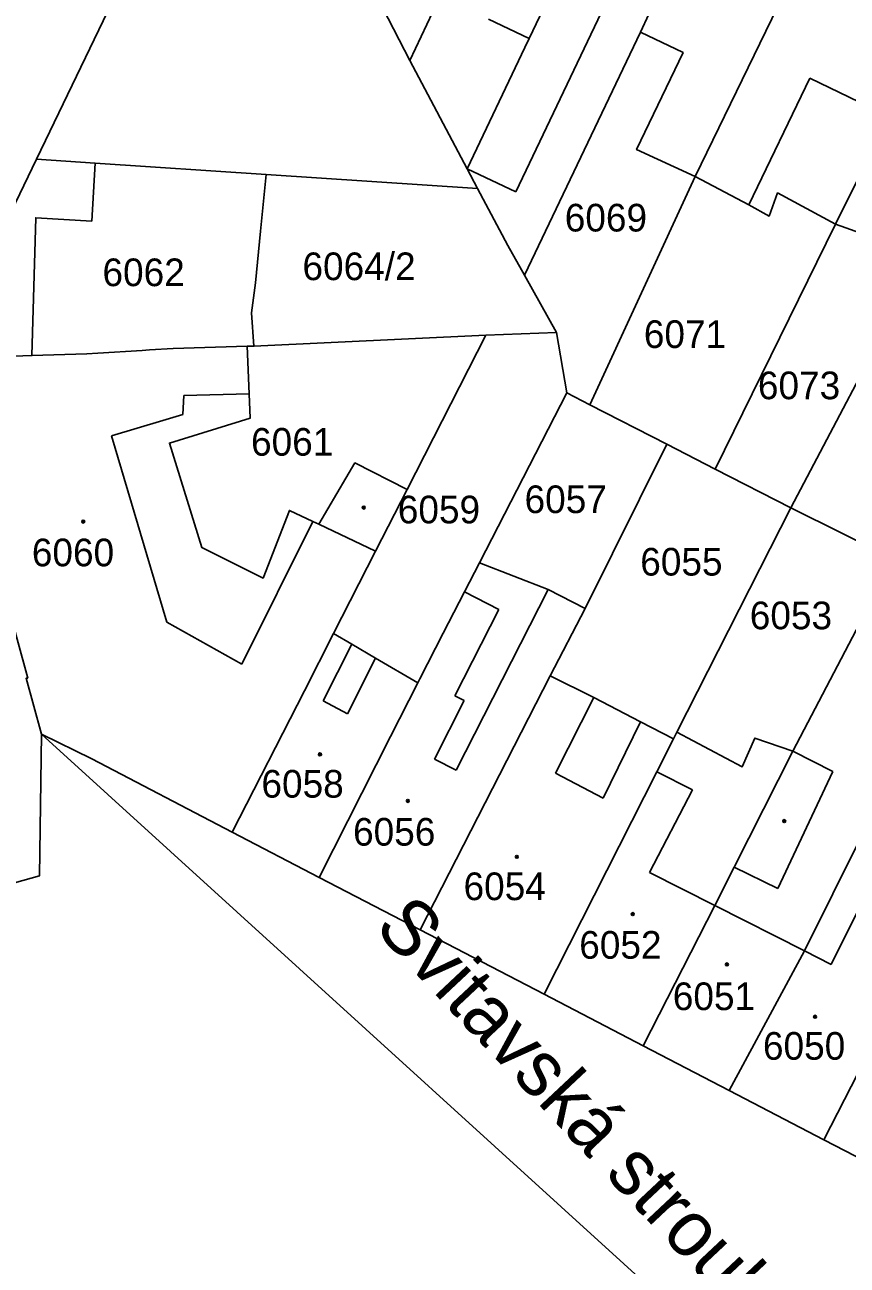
# Model space of a CAD drawing. Extents: x -596233 to -595156, y -1161235 to -1159375.
# Drawn here: x -595910.4 to -595859.9, y -1159810 to -1159733.8 of the extents above; entities that cross this region are included whole.
import ezdxf

# ---------------------------------------------------------------- set-up
doc = ezdxf.new("R2010")
doc.units = 0
for name, color, linetype in [('KN_CAR_KR', 7, 'Continuous'), ('KN_KULTURY', 7, 'Continuous'), ('KN_PARC_CIS_POZ', 7, 'Continuous'), ('KN_PARC_CIS_STAV', 7, 'Continuous'), ('KN_PARC_PLOCHA', 7, 'Continuous'), ('KN_ULICE', 7, 'Continuous'), ('parcely_l', 7, 'Continuous')]:
    doc.layers.add(name, color=color, linetype=linetype)

msp = doc.modelspace()

# ---------------------------------------------------------------- linework, layer by layer
at = {"layer": 'KN_CAR_KR'}
for points in [[(-595881.93, -1159733.43), (-595879.43, -1159734.62)], [(-595875, -1159733.04), (-595880.24, -1159744.06)], [(-595865.92, -1159744.86), (-595862.18, -1159737.07)], [(-595857.34, -1159739.4), (-595862.18, -1159737.07)], [(-595880.24, -1159744.06), (-595883.23, -1159742.64)], [(-595900.64, -1159756.58), (-595900.71, -1159757.74)], [(-595900.64, -1159756.58), (-595896.64, -1159756.46)], [(-595905.1, -1159759.05), (-595901.94, -1159758.11)], [(-595901.94, -1159758.11), (-595900.71, -1159757.74)], [(-595901.69, -1159770.5), (-595905.1, -1159759.05)], [(-595892.71, -1159764.31), (-595897.08, -1159773.08)], [(-595892.35, -1159764.48), (-595888.86, -1159766.13)], [(-595883.92, -1159779.61), (-595878.26, -1159768.5)], [(-595881.28, -1159769.73), (-595883.4, -1159768.64)], [(-595884, -1159775.03), (-595881.28, -1159769.73)], [(-595897.08, -1159773.08), (-595901.69, -1159770.5)], [(-595892.09, -1159775.34), (-595890.32, -1159771.86)], [(-595888.86, -1159772.72), (-595890.59, -1159776.13)], [(-595892.09, -1159775.34), (-595890.59, -1159776.13)], [(-595883.42, -1159775.32), (-595885.25, -1159778.93)], [(-595884, -1159775.03), (-595883.42, -1159775.32)], [(-595875.45, -1159775.14), (-595877.8, -1159779.79)], [(-595872.58, -1159776.64), (-595874.87, -1159781.32)], [(-595860.76, -1159779.68), (-595863.22, -1159778.44)], [(-595885.25, -1159778.93), (-595883.92, -1159779.61)], [(-595874.87, -1159781.32), (-595877.8, -1159779.79)], [(-595871.58, -1159779.7), (-595869.38, -1159780.82)], [(-595860.76, -1159779.68), (-595864.15, -1159786.88)], [(-595872.02, -1159785.89), (-595869.38, -1159780.82)], [(-595860.86, -1159791.54), (-595855.27, -1159780.33)], [(-595868.01, -1159787.91), (-595872.02, -1159785.89)], [(-595864.15, -1159786.88), (-595866.83, -1159785.57)], [(-595862.51, -1159790.7), (-595868.01, -1159787.91)], [(-595860.86, -1159791.54), (-595862.51, -1159790.7)]]:
    msp.add_lwpolyline(points, dxfattribs=at)
at = {"layer": 'KN_KULTURY'}
for centre, radius in [((-595889.59, -1159763.46), 0.09), ((-595889.59, -1159763.46), 0.0398), ((-595906.83, -1159764.32), 0.09), ((-595906.83, -1159764.32), 0.0398), ((-595892.28, -1159778.63), 0.09), ((-595892.28, -1159778.63), 0.0398), ((-595886.88, -1159781.49), 0.09), ((-595886.88, -1159781.49), 0.0398), ((-595863.75, -1159782.73), 0.09), ((-595863.75, -1159782.73), 0.0398), ((-595880.18, -1159784.93), 0.09), ((-595880.18, -1159784.93), 0.0398), ((-595873.06, -1159788.45), 0.09), ((-595873.06, -1159788.45), 0.0398), ((-595867.27, -1159791.54), 0.09), ((-595867.27, -1159791.54), 0.0398), ((-595861.85, -1159794.76), 0.09), ((-595861.85, -1159794.76), 0.0398)]:
    msp.add_circle(centre, radius, dxfattribs=at)
at = {"layer": 'KN_PARC_PLOCHA'}
for points in [[(-595897.41, -1159716.51), (-595909.7, -1159742.04), (-595915.62, -1159754.32), (-595918.62, -1159754.43), (-595921.7, -1159762.89), (-595927.93, -1159780.47), (-595938.03, -1159812.75), (-595946.66, -1159843.25), (-595949.72, -1159869.97), (-595967.89, -1159931.2), (-595979.93, -1159972.12)], [(-595915.62, -1159754.32), (-595909.98, -1159754.12), (-595906.61, -1159754), (-595905.93, -1159753.96), (-595903.2, -1159753.8), (-595902.75, -1159753.77), (-595901.31, -1159753.68), (-595896.75, -1159753.54), (-595896.64, -1159756.46), (-595896.58, -1159757.97), (-595901.53, -1159759.5), (-595899.55, -1159765.91), (-595895.78, -1159767.79), (-595894.16, -1159763.63), (-595892.71, -1159764.31), (-595892.35, -1159764.48), (-595890.13, -1159760.71), (-595886.92, -1159762.35), (-595888.86, -1159766.13), (-595891.44, -1159771.2), (-595893.24, -1159774.73), (-595897.67, -1159783.42), (-595906.3, -1159778.9), (-595909.39, -1159777.39), (-595910.34, -1159773.95), (-595910.24, -1159773.94), (-595914.6, -1159758.07)], [(-595938.03, -1159812.75), (-595927.93, -1159780.47), (-595921.7, -1159762.89), (-595918.62, -1159754.43), (-595915.62, -1159754.32), (-595914.7, -1159758.06), (-595914.6, -1159758.07), (-595910.24, -1159773.94), (-595910.34, -1159773.95), (-595909.39, -1159777.39), (-595909.51, -1159786.09), (-595912.1, -1159786.82), (-595917.1, -1159786.53), (-595923.92, -1159786.14), (-595924.12, -1159789.63), (-595924.31, -1159792.99), (-595924.51, -1159796.33), (-595924.79, -1159799.95), (-595917.89, -1159800.25), (-595913.64, -1159800.43), (-595911.96, -1159805.97), (-595915.56, -1159806.73), (-595924.93, -1159809.79), (-595926.92, -1159810.36)], [(-595912.24, -1159818.36), (-595915.56, -1159806.73), (-595911.96, -1159805.97), (-595913.64, -1159800.43), (-595917.22, -1159788.61), (-595917.2, -1159788.25), (-595912.1, -1159786.82), (-595909.51, -1159786.09), (-595909.39, -1159777.39), (-595861.61, -1159820.87)], [(-595861.61, -1159820.87), (-595909.39, -1159777.39), (-595906.3, -1159778.9), (-595897.67, -1159783.42), (-595892.34, -1159786.19), (-595886.13, -1159789.42), (-595878.51, -1159793.38), (-595872.42, -1159796.55), (-595867.13, -1159799.29), (-595861.31, -1159802.32), (-595854.21, -1159806), (-595847.06, -1159809.7), (-595841.71, -1159812.48)]]:
    msp.add_lwpolyline(points, dxfattribs=at)
for points in [[(-595888.81, -1159726.09), (-595890.34, -1159729.24), (-595889.14, -1159731.37), (-595888.41, -1159732.77), (-595886.76, -1159735.97), (-595883.23, -1159742.64), (-595882.59, -1159743.85), (-595895.59, -1159742.98), (-595906.09, -1159742.28), (-595909.7, -1159742.04), (-595897.41, -1159716.51), (-595889.85, -1159720.2), (-595891.96, -1159724.56)], [(-595878.84, -1159719.12), (-595883.2, -1159728.33), (-595883.52, -1159729.02), (-595885.37, -1159733.02), (-595886.76, -1159735.97), (-595888.41, -1159732.77), (-595889.14, -1159731.37), (-595890.34, -1159729.24), (-595888.81, -1159726.09), (-595888.43, -1159725.36), (-595886.7, -1159721.72), (-595884.22, -1159716.51)], [(-595873.36, -1159721.78), (-595877.22, -1159729.98), (-595877.48, -1159730.53), (-595879.43, -1159734.62), (-595879.69, -1159735.17), (-595883.23, -1159742.64), (-595886.76, -1159735.97), (-595885.37, -1159733.02), (-595883.52, -1159729.02), (-595883.2, -1159728.33), (-595878.84, -1159719.12)], [(-595867.99, -1159724.38), (-595872.06, -1159733.14), (-595872.58, -1159734.24), (-595879.72, -1159749.18), (-595880.73, -1159747.36), (-595882.59, -1159743.85), (-595883.23, -1159742.64), (-595879.69, -1159735.17), (-595879.43, -1159734.62), (-595877.48, -1159730.53), (-595877.22, -1159729.98), (-595873.36, -1159721.78)], [(-595861.63, -1159727.46), (-595869.22, -1159743.1), (-595872.82, -1159741.45), (-595869.97, -1159735.49), (-595872.58, -1159734.24), (-595872.06, -1159733.14), (-595867.99, -1159724.38)], [(-595853.52, -1159731.39), (-595857.34, -1159739.4), (-595857.68, -1159740.12), (-595859.15, -1159743.11), (-595860.59, -1159746.03), (-595864.16, -1159744.12), (-595864.68, -1159745.54), (-595865.92, -1159744.86), (-595869.22, -1159743.1), (-595861.63, -1159727.46)], [(-595848.28, -1159733.9), (-595852.32, -1159742.71), (-595855.23, -1159748.06), (-595856.57, -1159747.47), (-595860.59, -1159746.03), (-595859.15, -1159743.11), (-595857.68, -1159740.12), (-595857.34, -1159739.4), (-595853.52, -1159731.39)], [(-595869.22, -1159743.1), (-595875.69, -1159757.14), (-595877.11, -1159756.41), (-595877.75, -1159752.7), (-595879.72, -1159749.18), (-595872.58, -1159734.24), (-595869.97, -1159735.49), (-595872.82, -1159741.45)], [(-595906.09, -1159742.28), (-595906.31, -1159745.85), (-595909.75, -1159745.64), (-595909.98, -1159754.12), (-595915.62, -1159754.32), (-595909.7, -1159742.04)], [(-595895.59, -1159742.98), (-595895.93, -1159746.47), (-595896.24, -1159749.65), (-595896.49, -1159751.48), (-595896.34, -1159753.54), (-595896.75, -1159753.54), (-595901.31, -1159753.68), (-595902.75, -1159753.77), (-595903.2, -1159753.8), (-595905.93, -1159753.96), (-595906.61, -1159754), (-595909.98, -1159754.12), (-595909.75, -1159745.64), (-595906.31, -1159745.85), (-595906.09, -1159742.28)], [(-595882.59, -1159743.85), (-595880.73, -1159747.36), (-595879.72, -1159749.18), (-595877.75, -1159752.7), (-595882.08, -1159752.87), (-595896.34, -1159753.54), (-595896.49, -1159751.48), (-595896.24, -1159749.65), (-595895.93, -1159746.47), (-595895.59, -1159742.98)], [(-595860.59, -1159746.03), (-595867.99, -1159761.09), (-595870.97, -1159759.56), (-595875.69, -1159757.14), (-595869.22, -1159743.1), (-595865.92, -1159744.86), (-595864.68, -1159745.54), (-595864.16, -1159744.12)], [(-595855.23, -1159748.06), (-595856.11, -1159749.74), (-595863.34, -1159763.48), (-595867.99, -1159761.09), (-595860.59, -1159746.03), (-595856.57, -1159747.47)], [(-595850.41, -1159752.74), (-595857.04, -1159766.62), (-595863.34, -1159763.48), (-595856.11, -1159749.74), (-595853.46, -1159751.14)], [(-595877.11, -1159756.41), (-595882.48, -1159766.86), (-595883.4, -1159768.64), (-595884.71, -1159771.17), (-595886.14, -1159773.98), (-595886.27, -1159774.23), (-595888.86, -1159772.72), (-595890.32, -1159771.86), (-595891.44, -1159771.2), (-595888.86, -1159766.13), (-595886.92, -1159762.35), (-595882.08, -1159752.87), (-595877.75, -1159752.7)], [(-595886.92, -1159762.35), (-595890.13, -1159760.71), (-595892.35, -1159764.48), (-595892.71, -1159764.31), (-595894.16, -1159763.63), (-595895.78, -1159767.79), (-595899.55, -1159765.91), (-595901.53, -1159759.5), (-595896.58, -1159757.97), (-595896.64, -1159756.46), (-595896.75, -1159753.54), (-595896.34, -1159753.54), (-595882.08, -1159752.87)], [(-595875.69, -1159757.14), (-595870.97, -1159759.56), (-595875.98, -1159769.66), (-595878.26, -1159768.5), (-595882.48, -1159766.86), (-595877.11, -1159756.41)], [(-595867.99, -1159761.09), (-595863.34, -1159763.48), (-595870.35, -1159777.27), (-595870.56, -1159777.68), (-595872.58, -1159776.64), (-595875.45, -1159775.14), (-595878.13, -1159773.81), (-595875.98, -1159769.66), (-595870.97, -1159759.56)], [(-595857.04, -1159766.62), (-595863.22, -1159778.44), (-595865.56, -1159777.63), (-595866.33, -1159779.39), (-595870.35, -1159777.27), (-595863.34, -1159763.48)], [(-595875.98, -1159769.66), (-595878.13, -1159773.81), (-595886.13, -1159789.42), (-595892.34, -1159786.19), (-595887.94, -1159777.53), (-595886.27, -1159774.23), (-595886.14, -1159773.98), (-595884.71, -1159771.17), (-595883.4, -1159768.64), (-595882.48, -1159766.86), (-595878.26, -1159768.5)], [(-595851.75, -1159769.34), (-595856.41, -1159778.47), (-595857.28, -1159780.2), (-595862.51, -1159790.7), (-595867.13, -1159799.29), (-595872.42, -1159796.55), (-595868.01, -1159787.91), (-595866.83, -1159785.57), (-595863.22, -1159778.44), (-595857.04, -1159766.62)], [(-595845.99, -1159772.36), (-595850.11, -1159780.61), (-595851.1, -1159782.59), (-595852.68, -1159785.45), (-595854.65, -1159789.3), (-595856.68, -1159793.28), (-595861.31, -1159802.32), (-595867.13, -1159799.29), (-595862.51, -1159790.7), (-595857.28, -1159780.2), (-595856.41, -1159778.47), (-595851.75, -1159769.34)], [(-595886.27, -1159774.23), (-595887.94, -1159777.53), (-595892.34, -1159786.19), (-595897.67, -1159783.42), (-595893.24, -1159774.73), (-595891.44, -1159771.2), (-595890.32, -1159771.86), (-595888.86, -1159772.72)], [(-595870.56, -1159777.68), (-595871.58, -1159779.7), (-595878.51, -1159793.38), (-595886.13, -1159789.42), (-595878.13, -1159773.81), (-595875.45, -1159775.14), (-595872.58, -1159776.64)], [(-595863.22, -1159778.44), (-595866.83, -1159785.57), (-595868.01, -1159787.91), (-595872.42, -1159796.55), (-595878.51, -1159793.38), (-595871.58, -1159779.7), (-595870.56, -1159777.68), (-595870.35, -1159777.27), (-595866.33, -1159779.39), (-595865.56, -1159777.63)], [(-595845.5, -1159789.09), (-595846.24, -1159790.57), (-595848.6, -1159795.05), (-595849.21, -1159796.15), (-595849.63, -1159796.91), (-595854.21, -1159806), (-595861.31, -1159802.32), (-595856.68, -1159793.28), (-595854.65, -1159789.3), (-595852.68, -1159785.45)]]:
    msp.add_lwpolyline(points, close=True, dxfattribs=at)
at = {"layer": 'parcely_l'}
for points in [[(-595897.41, -1159716.51), (-595909.7, -1159742.04)], [(-595878.84, -1159719.12), (-595883.2, -1159728.33), (-595883.52, -1159729.02), (-595885.37, -1159733.02), (-595886.76, -1159735.97)], [(-595883.23, -1159742.64), (-595879.69, -1159735.17), (-595879.43, -1159734.62), (-595877.48, -1159730.53), (-595877.22, -1159729.98), (-595873.36, -1159721.78)], [(-595867.99, -1159724.38), (-595872.06, -1159733.14), (-595872.58, -1159734.24)], [(-595886.76, -1159735.97), (-595888.41, -1159732.77), (-595889.14, -1159731.37), (-595890.34, -1159729.24), (-595888.81, -1159726.09)], [(-595869.22, -1159743.1), (-595861.63, -1159727.46)], [(-595860.59, -1159746.03), (-595859.15, -1159743.11), (-595857.68, -1159740.12), (-595857.34, -1159739.4), (-595853.52, -1159731.39)], [(-595879.72, -1159749.18), (-595872.58, -1159734.24)], [(-595872.58, -1159734.24), (-595869.97, -1159735.49), (-595872.82, -1159741.45), (-595869.22, -1159743.1)], [(-595883.23, -1159742.64), (-595886.76, -1159735.97)], [(-595909.7, -1159742.04), (-595915.62, -1159754.32)], [(-595909.7, -1159742.04), (-595906.09, -1159742.28)], [(-595906.09, -1159742.28), (-595906.31, -1159745.85), (-595909.75, -1159745.64), (-595909.98, -1159754.12)], [(-595906.09, -1159742.28), (-595895.59, -1159742.98)], [(-595882.59, -1159743.85), (-595883.23, -1159742.64)], [(-595895.59, -1159742.98), (-595895.93, -1159746.47), (-595896.24, -1159749.65), (-595896.49, -1159751.48), (-595896.34, -1159753.54)], [(-595882.59, -1159743.85), (-595895.59, -1159742.98)], [(-595869.22, -1159743.1), (-595875.69, -1159757.14)], [(-595860.59, -1159746.03), (-595864.16, -1159744.12), (-595864.68, -1159745.54), (-595865.92, -1159744.86), (-595869.22, -1159743.1)], [(-595879.72, -1159749.18), (-595880.73, -1159747.36), (-595882.59, -1159743.85)], [(-595860.59, -1159746.03), (-595867.99, -1159761.09)], [(-595855.23, -1159748.06), (-595856.57, -1159747.47), (-595860.59, -1159746.03)], [(-595877.75, -1159752.7), (-595879.72, -1159749.18)], [(-595863.34, -1159763.48), (-595856.11, -1159749.74)], [(-595882.08, -1159752.87), (-595877.75, -1159752.7)], [(-595877.11, -1159756.41), (-595877.75, -1159752.7)], [(-595896.75, -1159753.54), (-595901.31, -1159753.68), (-595902.75, -1159753.77), (-595903.2, -1159753.8), (-595905.93, -1159753.96), (-595906.61, -1159754), (-595909.98, -1159754.12)], [(-595886.92, -1159762.35), (-595890.13, -1159760.71), (-595892.35, -1159764.48), (-595892.71, -1159764.31), (-595894.16, -1159763.63), (-595895.78, -1159767.79), (-595899.55, -1159765.91), (-595901.53, -1159759.5), (-595896.58, -1159757.97), (-595896.64, -1159756.46), (-595896.75, -1159753.54)], [(-595896.75, -1159753.54), (-595896.34, -1159753.54)], [(-595896.34, -1159753.54), (-595882.08, -1159752.87)], [(-595882.08, -1159752.87), (-595886.92, -1159762.35)], [(-595909.98, -1159754.12), (-595915.62, -1159754.32)], [(-595909.39, -1159777.39), (-595910.34, -1159773.95), (-595910.24, -1159773.94), (-595914.6, -1159758.07), (-595914.7, -1159758.06), (-595915.62, -1159754.32)], [(-595882.48, -1159766.86), (-595877.11, -1159756.41)], [(-595875.69, -1159757.14), (-595877.11, -1159756.41)], [(-595875.69, -1159757.14), (-595870.97, -1159759.56)], [(-595870.97, -1159759.56), (-595875.98, -1159769.66)], [(-595867.99, -1159761.09), (-595870.97, -1159759.56)], [(-595867.99, -1159761.09), (-595863.34, -1159763.48)], [(-595886.92, -1159762.35), (-595888.86, -1159766.13), (-595891.44, -1159771.2)], [(-595863.34, -1159763.48), (-595870.35, -1159777.27)], [(-595863.34, -1159763.48), (-595857.04, -1159766.62)], [(-595886.27, -1159774.23), (-595886.14, -1159773.98), (-595884.71, -1159771.17), (-595883.4, -1159768.64), (-595882.48, -1159766.86)], [(-595875.98, -1159769.66), (-595878.26, -1159768.5), (-595882.48, -1159766.86)], [(-595857.04, -1159766.62), (-595863.22, -1159778.44)], [(-595867.13, -1159799.29), (-595862.51, -1159790.7), (-595857.28, -1159780.2), (-595856.41, -1159778.47), (-595851.75, -1159769.34)], [(-595878.13, -1159773.81), (-595875.98, -1159769.66)], [(-595891.44, -1159771.2), (-595893.24, -1159774.73), (-595897.67, -1159783.42)], [(-595891.44, -1159771.2), (-595890.32, -1159771.86), (-595888.86, -1159772.72), (-595886.27, -1159774.23)], [(-595886.13, -1159789.42), (-595878.13, -1159773.81)], [(-595878.13, -1159773.81), (-595875.45, -1159775.14), (-595872.58, -1159776.64), (-595870.56, -1159777.68)], [(-595886.27, -1159774.23), (-595887.94, -1159777.53), (-595892.34, -1159786.19)], [(-595912.1, -1159786.82), (-595909.51, -1159786.09), (-595909.39, -1159777.39)], [(-595861.61, -1159820.87), (-595909.39, -1159777.39)], [(-595909.39, -1159777.39), (-595906.3, -1159778.9), (-595897.67, -1159783.42)], [(-595878.51, -1159793.38), (-595871.58, -1159779.7), (-595870.56, -1159777.68)], [(-595870.56, -1159777.68), (-595870.35, -1159777.27)], [(-595870.35, -1159777.27), (-595866.33, -1159779.39), (-595865.56, -1159777.63), (-595863.22, -1159778.44)], [(-595863.22, -1159778.44), (-595866.83, -1159785.57), (-595868.01, -1159787.91), (-595872.42, -1159796.55)], [(-595897.67, -1159783.42), (-595892.34, -1159786.19)], [(-595852.68, -1159785.45), (-595854.65, -1159789.3), (-595856.68, -1159793.28), (-595861.31, -1159802.32)], [(-595892.34, -1159786.19), (-595886.13, -1159789.42)], [(-595886.13, -1159789.42), (-595878.51, -1159793.38)], [(-595878.51, -1159793.38), (-595872.42, -1159796.55)], [(-595872.42, -1159796.55), (-595867.13, -1159799.29)], [(-595867.13, -1159799.29), (-595861.31, -1159802.32)], [(-595861.31, -1159802.32), (-595854.21, -1159806)]]:
    msp.add_lwpolyline(points, dxfattribs=at)

# ---------------------------------------------------------------- texts
at = {"layer": 'KN_PARC_CIS_POZ'}
for s, p in [('6069', (-595877.2366, -1159746.49)), ('6062', (-595905.6466, -1159749.85)), ('6064/2', (-595893.3566, -1159749.48)), ('6071', (-595872.3766, -1159753.65)), ('6073', (-595865.3666, -1159756.8)), ('6061', (-595896.5166, -1159760.27)), ('6057', (-595879.7066, -1159763.8)), ('6059', (-595887.4966, -1159764.43)), ('6055', (-595872.5966, -1159767.64)), ('6053', (-595865.8666, -1159770.94))]:
    msp.add_text(s, height=1.7, dxfattribs=at).set_placement(p)
at = {"layer": 'KN_PARC_CIS_STAV'}
for s, p in [('6060', (-595909.9866, -1159767.07)), ('6058', (-595895.8766, -1159781.29)), ('6056', (-595890.2466, -1159784.24)), ('6054', (-595883.4566, -1159787.59)), ('6052', (-595876.3466, -1159791.19)), ('6051', (-595870.5966, -1159794.35)), ('6050', (-595865.0566, -1159797.4))]:
    msp.add_text(s, height=1.7, dxfattribs=at).set_placement(p)
at = {"layer": 'KN_ULICE'}
msp.add_text('Svitavská strouha', height=3.4, rotation=313.199975, dxfattribs=at).set_placement((-595889.0153, -1159789.3361))

doc.saveas('drawing.dxf')
